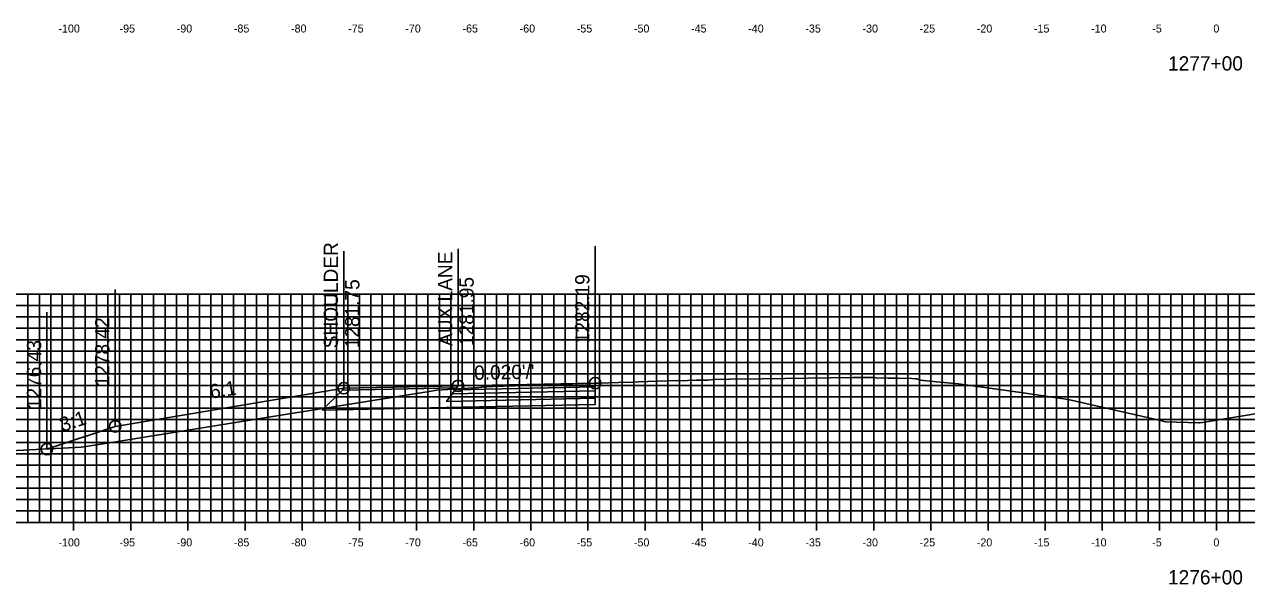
# Model space of a CAD drawing. Extents: x 674939 to 678919, y 750652 to 765176.
# Drawn here: x 678644.2 to 678751.2, y 762715.8 to 762764.9 of the extents above; entities that cross this region are included whole.
import ezdxf

# ---------------------------------------------------------------- set-up
doc = ezdxf.new("R2010")
doc.units = 0
for name, color, linetype in [('Level 10', 7, 'Continuous'), ('Level 16', 7, 'Continuous'), ('Level 18', 7, 'Continuous'), ('Level 19', 7, 'Continuous'), ('Level 20', 7, 'Continuous'), ('Level 22', 7, 'Continuous'), ('Level 23', 7, 'Continuous'), ('Level 4', 7, 'Continuous'), ('Level 8', 7, 'Continuous'), ('Level 9', 7, 'Continuous')]:
    doc.layers.add(name, color=color, linetype=linetype)

msp = doc.modelspace()

# ---------------------------------------------------------------- linework, layer by layer
at = {"layer": 'Level 10'}
msp.add_lwpolyline([(678639.61, 762727.38), (678645.25, 762727.67), (678649.21, 762727.87), (678651.67, 762728.25), (678653.83, 762728.61), (678665.76, 762730.53), (678671.98, 762731.53), (678679.63, 762732.76), (678680.31, 762732.88), (678681.27, 762732.93), (678683.98, 762733.09), (678684.23, 762733.14), (678684.46, 762733.17), (678684.69, 762733.17), (678685.68, 762733.21), (678685.75, 762733.22), (678686.12, 762733.21), (678686.24, 762733.24), (678686.49, 762733.22), (678687.88, 762733.27), (678688.5, 762733.29), (678689.97, 762733.34), (678691.2, 762733.39), (678692.19, 762733.43), (678693.04, 762733.45), (678693.74, 762733.46), (678694.09, 762733.47), (678694.16, 762733.48), (678694.48, 762733.49), (678696.21, 762733.55), (678697.53, 762733.57), (678697.92, 762733.6), (678700.49, 762733.69), (678701.5, 762733.71), (678701.86, 762733.7), (678702.23, 762733.73), (678703.01, 762733.75), (678703.99, 762733.75), (678704.6, 762733.8), (678705.92, 762733.83), (678708.78, 762733.87), (678716.74, 762733.97), (678717.6, 762733.97), (678717.91, 762733.99), (678718.17, 762733.99), (678718.46, 762733.98), (678718.51, 762733.98), (678718.74, 762733.96), (678719.8, 762733.92), (678720.65, 762733.91), (678721.88, 762733.88), (678722.19, 762733.86), (678722.31, 762733.85), (678722.46, 762733.79), (678722.59, 762733.74), (678724.01, 762733.61), (678725.95, 762733.42), (678731.6, 762732.65), (678735.54, 762732.05), (678743.23, 762730.31), (678744.07, 762730.11), (678746.98, 762730.02), (678747.05, 762730.01), (678747.3, 762730.05), (678757.58, 762731.73)], dxfattribs=at)
at = {"layer": 'Level 16'}
msp.add_lwpolyline([(678672.16, 762733.04), (678652.16, 762729.7), (678646.19, 762727.71)], dxfattribs=at)
at = {"layer": 'Level 18'}
for points in [[(678646.19, 762727.71), (678652.16, 762729.7), (678672.16, 762733.04), (678682.16, 762733.24), (678694.16, 762733.48)], [(678672.16, 762733.04), (678682.16, 762733.24), (678694.16, 762733.48)], [(678672.16, 762733.04), (678672.16, 762733.04)]]:
    msp.add_lwpolyline(points, dxfattribs=at)
for points in [[(678682.16, 762733.24), (678672.16, 762733.04), (678672.04, 762732.88), (678682.04, 762733.08)], [(678694.16, 762733.48), (678694.16, 762733.15), (678681.91, 762732.9), (678682.16, 762733.24)]]:
    msp.add_lwpolyline(points, close=True, dxfattribs=at)
at = {"layer": 'Level 19'}
msp.add_lwpolyline([(678694.16, 762732.16), (678694.16, 762731.62), (678681.16, 762731.35), (678670.28, 762731.13), (678672.04, 762732.88)], dxfattribs=at)
for points in [[(678694.16, 762732.82), (678694.16, 762732.16), (678681.16, 762731.89), (678681.66, 762732.56)], [(678694.16, 762733.15), (678694.16, 762732.82), (678681.66, 762732.56), (678681.91, 762732.9)]]:
    msp.add_lwpolyline(points, close=True, dxfattribs=at)
at = {"layer": 'Level 20'}
for p, q in [((678598.53, 762741.29), (678898.53, 762741.29)), ((678644.53, 762721.29), (678644.53, 762741.29)), ((678645.53, 762721.29), (678645.53, 762741.29)), ((678646.53, 762721.29), (678646.53, 762741.29)), ((678647.53, 762721.29), (678647.53, 762741.29)), ((678648.53, 762721.29), (678648.53, 762741.29)), ((678649.53, 762721.29), (678649.53, 762741.29)), ((678650.53, 762721.29), (678650.53, 762741.29)), ((678651.53, 762721.29), (678651.53, 762741.29)), ((678652.53, 762721.29), (678652.53, 762741.29)), ((678653.53, 762721.29), (678653.53, 762741.29)), ((678654.53, 762721.29), (678654.53, 762741.29)), ((678655.53, 762721.29), (678655.53, 762741.29)), ((678656.53, 762721.29), (678656.53, 762741.29)), ((678657.53, 762721.29), (678657.53, 762741.29)), ((678658.53, 762721.29), (678658.53, 762741.29)), ((678659.53, 762721.29), (678659.53, 762741.29)), ((678660.53, 762721.29), (678660.53, 762741.29)), ((678661.53, 762721.29), (678661.53, 762741.29)), ((678662.53, 762721.29), (678662.53, 762741.29)), ((678663.53, 762721.29), (678663.53, 762741.29)), ((678664.53, 762721.29), (678664.53, 762741.29)), ((678665.53, 762721.29), (678665.53, 762741.29)), ((678666.53, 762721.29), (678666.53, 762741.29)), ((678667.53, 762721.29), (678667.53, 762741.29)), ((678668.53, 762721.29), (678668.53, 762741.29)), ((678669.53, 762721.29), (678669.53, 762741.29)), ((678670.53, 762721.29), (678670.53, 762741.29)), ((678671.53, 762721.29), (678671.53, 762741.29)), ((678672.53, 762721.29), (678672.53, 762741.29)), ((678673.53, 762721.29), (678673.53, 762741.29)), ((678674.53, 762721.29), (678674.53, 762741.29)), ((678675.53, 762721.29), (678675.53, 762741.29)), ((678676.53, 762721.29), (678676.53, 762741.29)), ((678677.53, 762721.29), (678677.53, 762741.29)), ((678678.53, 762721.29), (678678.53, 762741.29)), ((678679.53, 762721.29), (678679.53, 762741.29)), ((678680.53, 762721.29), (678680.53, 762741.29)), ((678681.53, 762721.29), (678681.53, 762741.29)), ((678682.53, 762721.29), (678682.53, 762741.29)), ((678683.53, 762721.29), (678683.53, 762741.29)), ((678684.53, 762721.29), (678684.53, 762741.29)), ((678685.53, 762721.29), (678685.53, 762741.29)), ((678686.53, 762721.29), (678686.53, 762741.29)), ((678687.53, 762721.29), (678687.53, 762741.29)), ((678688.53, 762721.29), (678688.53, 762741.29)), ((678689.53, 762721.29), (678689.53, 762741.29)), ((678690.53, 762721.29), (678690.53, 762741.29)), ((678691.53, 762721.29), (678691.53, 762741.29)), ((678692.53, 762721.29), (678692.53, 762741.29)), ((678693.53, 762721.29), (678693.53, 762741.29)), ((678694.53, 762721.29), (678694.53, 762741.29)), ((678695.53, 762721.29), (678695.53, 762741.29)), ((678696.53, 762721.29), (678696.53, 762741.29)), ((678697.53, 762721.29), (678697.53, 762741.29)), ((678698.53, 762721.29), (678698.53, 762741.29)), ((678699.53, 762721.29), (678699.53, 762741.29)), ((678700.53, 762721.29), (678700.53, 762741.29)), ((678701.53, 762721.29), (678701.53, 762741.29)), ((678702.53, 762721.29), (678702.53, 762741.29)), ((678703.53, 762721.29), (678703.53, 762741.29)), ((678704.53, 762721.29), (678704.53, 762741.29)), ((678705.53, 762721.29), (678705.53, 762741.29)), ((678706.53, 762721.29), (678706.53, 762741.29)), ((678707.53, 762721.29), (678707.53, 762741.29)), ((678708.53, 762721.29), (678708.53, 762741.29)), ((678709.53, 762721.29), (678709.53, 762741.29)), ((678710.53, 762721.29), (678710.53, 762741.29)), ((678711.53, 762721.29), (678711.53, 762741.29)), ((678712.53, 762721.29), (678712.53, 762741.29)), ((678713.53, 762721.29), (678713.53, 762741.29)), ((678714.53, 762721.29), (678714.53, 762741.29)), ((678715.53, 762721.29), (678715.53, 762741.29)), ((678716.53, 762721.29), (678716.53, 762741.29)), ((678717.53, 762721.29), (678717.53, 762741.29)), ((678718.53, 762721.29), (678718.53, 762741.29)), ((678719.53, 762721.29), (678719.53, 762741.29)), ((678720.53, 762721.29), (678720.53, 762741.29)), ((678721.53, 762721.29), (678721.53, 762741.29)), ((678722.53, 762721.29), (678722.53, 762741.29)), ((678723.53, 762721.29), (678723.53, 762741.29)), ((678724.53, 762721.29), (678724.53, 762741.29)), ((678725.53, 762721.29), (678725.53, 762741.29)), ((678726.53, 762721.29), (678726.53, 762741.29)), ((678727.53, 762721.29), (678727.53, 762741.29)), ((678728.53, 762721.29), (678728.53, 762741.29)), ((678729.53, 762721.29), (678729.53, 762741.29)), ((678730.53, 762721.29), (678730.53, 762741.29)), ((678731.53, 762721.29), (678731.53, 762741.29)), ((678732.53, 762721.29), (678732.53, 762741.29)), ((678733.53, 762721.29), (678733.53, 762741.29)), ((678734.53, 762721.29), (678734.53, 762741.29)), ((678735.53, 762721.29), (678735.53, 762741.29)), ((678736.53, 762721.29), (678736.53, 762741.29)), ((678737.53, 762721.29), (678737.53, 762741.29)), ((678738.53, 762721.29), (678738.53, 762741.29)), ((678739.53, 762721.29), (678739.53, 762741.29)), ((678740.53, 762721.29), (678740.53, 762741.29)), ((678741.53, 762721.29), (678741.53, 762741.29)), ((678742.53, 762721.29), (678742.53, 762741.29)), ((678743.53, 762721.29), (678743.53, 762741.29)), ((678744.53, 762721.29), (678744.53, 762741.29)), ((678745.53, 762721.29), (678745.53, 762741.29)), ((678746.53, 762721.29), (678746.53, 762741.29)), ((678747.53, 762721.29), (678747.53, 762741.29)), ((678748.53, 762721.29), (678748.53, 762741.29)), ((678749.53, 762721.29), (678749.53, 762741.29)), ((678750.53, 762721.29), (678750.53, 762741.29)), ((678598.53, 762740.29), (678898.53, 762740.29)), ((678598.53, 762739.29), (678898.53, 762739.29)), ((678598.53, 762738.29), (678898.53, 762738.29)), ((678598.53, 762737.29), (678898.53, 762737.29)), ((678598.53, 762736.29), (678898.53, 762736.29)), ((678598.53, 762735.29), (678898.53, 762735.29)), ((678598.53, 762734.29), (678898.53, 762734.29)), ((678598.53, 762733.29), (678898.53, 762733.29)), ((678598.53, 762732.29), (678898.53, 762732.29)), ((678598.53, 762731.29), (678898.53, 762731.29)), ((678598.53, 762730.29), (678898.53, 762730.29)), ((678598.53, 762729.29), (678898.53, 762729.29)), ((678598.53, 762728.29), (678898.53, 762728.29)), ((678598.53, 762727.29), (678898.53, 762727.29)), ((678598.53, 762726.29), (678898.53, 762726.29)), ((678598.53, 762725.29), (678898.53, 762725.29)), ((678598.53, 762724.29), (678898.53, 762724.29)), ((678598.53, 762723.29), (678898.53, 762723.29)), ((678598.53, 762722.29), (678898.53, 762722.29)), ((678598.53, 762721.29), (678898.53, 762721.29))]:
    msp.add_line(p, q, dxfattribs=at)
at = {"layer": 'Level 23'}
for p, q in [((678694.16, 762733.48), (678694.16, 762745.48)), ((678672.16, 762733.04), (678672.16, 762745.04)), ((678682.16, 762733.24), (678682.16, 762745.24)), ((678652.16, 762729.7), (678652.16, 762741.7)), ((678646.19, 762727.71), (678646.19, 762739.71))]:
    msp.add_line(p, q, dxfattribs=at)
at = {"layer": 'Level 4'}
for centre in [(678682.16, 762733.24), (678694.16, 762733.48), (678672.16, 762733.04), (678672.16, 762733.04), (678652.16, 762729.7), (678646.19, 762727.71)]:
    msp.add_circle(centre, 0.5, dxfattribs=at)
at = {"layer": 'Level 8'}
for p, q in [((678648.53, 762720.59), (678648.53, 762721.99)), ((678653.53, 762720.59), (678653.53, 762721.99)), ((678658.53, 762720.59), (678658.53, 762721.99)), ((678663.53, 762720.59), (678663.53, 762721.99)), ((678668.53, 762720.59), (678668.53, 762721.99)), ((678673.53, 762720.59), (678673.53, 762721.99)), ((678678.53, 762720.59), (678678.53, 762721.99)), ((678683.53, 762720.59), (678683.53, 762721.99)), ((678688.53, 762720.59), (678688.53, 762721.99)), ((678693.53, 762720.59), (678693.53, 762721.99)), ((678698.53, 762720.59), (678698.53, 762721.99)), ((678703.53, 762720.59), (678703.53, 762721.99)), ((678708.53, 762720.59), (678708.53, 762721.99)), ((678713.53, 762720.59), (678713.53, 762721.99)), ((678718.53, 762720.59), (678718.53, 762721.99)), ((678723.53, 762720.59), (678723.53, 762721.99)), ((678728.53, 762720.59), (678728.53, 762721.99)), ((678733.53, 762720.59), (678733.53, 762721.99)), ((678738.53, 762720.59), (678738.53, 762721.99)), ((678743.53, 762720.59), (678743.53, 762721.99)), ((678748.53, 762720.59), (678748.53, 762721.99)), ((678598.53, 762721.29), (678898.53, 762721.29))]:
    msp.add_line(p, q, dxfattribs=at)

# ---------------------------------------------------------------- texts
at = {"layer": 'Level 22'}
for s, rotation, p in [("0.020'/'", 1.1458, (678683.58, 762733.77)), ('6:1', 9.4623, (678660.55, 762732.11)), ('3:1', 18.4349, (678647.55, 762729.2))]:
    msp.add_text(s, height=1.25, rotation=rotation, dxfattribs=at).set_placement(p)
at = {"layer": 'Level 23'}
for s, p in [('SHOULDER', (678671.66, 762736.54)), ('AUX LANE', (678681.66, 762736.74)), ('1281.75', (678673.53, 762736.54)), ('1281.95', (678683.53, 762736.74)), ('1282.19', (678693.66, 762736.98)), ('1278.42', (678651.66, 762733.2)), ('1276.43', (678645.69, 762731.21))]:
    msp.add_text(s, height=1.25, rotation=90, dxfattribs=at).set_placement(p)
at = {"layer": 'Level 9'}
for s, height, p in [('-100', 0.7, (678647.2, 762764.19)), ('-95', 0.7, (678652.55, 762764.19)), ('-90', 0.7, (678657.55, 762764.19)), ('-85', 0.7, (678662.55, 762764.19)), ('-80', 0.7, (678667.55, 762764.19)), ('-75', 0.7, (678672.55, 762764.19)), ('-70', 0.7, (678677.55, 762764.19)), ('-65', 0.7, (678682.55, 762764.19)), ('-60', 0.7, (678687.55, 762764.19)), ('-55', 0.7, (678692.55, 762764.19)), ('-50', 0.7, (678697.55, 762764.19)), ('-45', 0.7, (678702.55, 762764.19)), ('-40', 0.7, (678707.55, 762764.19)), ('-35', 0.7, (678712.55, 762764.19)), ('-30', 0.7, (678717.55, 762764.19)), ('-25', 0.7, (678722.55, 762764.19)), ('-20', 0.7, (678727.55, 762764.19)), ('-15', 0.7, (678732.55, 762764.19)), ('-10', 0.7, (678737.55, 762764.19)), ('-5', 0.7, (678742.9, 762764.19)), ('0', 0.7, (678748.25, 762764.19)), ('1277+00', 1.25, (678744.28, 762760.86)), ('-100', 0.7, (678647.2, 762719.19)), ('-95', 0.7, (678652.55, 762719.19)), ('-90', 0.7, (678657.55, 762719.19)), ('-85', 0.7, (678662.55, 762719.19)), ('-80', 0.7, (678667.55, 762719.19)), ('-75', 0.7, (678672.55, 762719.19)), ('-70', 0.7, (678677.55, 762719.19)), ('-65', 0.7, (678682.55, 762719.19)), ('-60', 0.7, (678687.55, 762719.19)), ('-55', 0.7, (678692.55, 762719.19)), ('-50', 0.7, (678697.55, 762719.19)), ('-45', 0.7, (678702.55, 762719.19)), ('-40', 0.7, (678707.55, 762719.19)), ('-35', 0.7, (678712.55, 762719.19)), ('-30', 0.7, (678717.55, 762719.19)), ('-25', 0.7, (678722.55, 762719.19)), ('-20', 0.7, (678727.55, 762719.19)), ('-15', 0.7, (678732.55, 762719.19)), ('-10', 0.7, (678737.55, 762719.19)), ('-5', 0.7, (678742.9, 762719.19)), ('0', 0.7, (678748.25, 762719.19)), ('1276+00', 1.25, (678744.28, 762715.86))]:
    msp.add_text(s, height=height, dxfattribs=at).set_placement(p)

doc.saveas('drawing.dxf')
